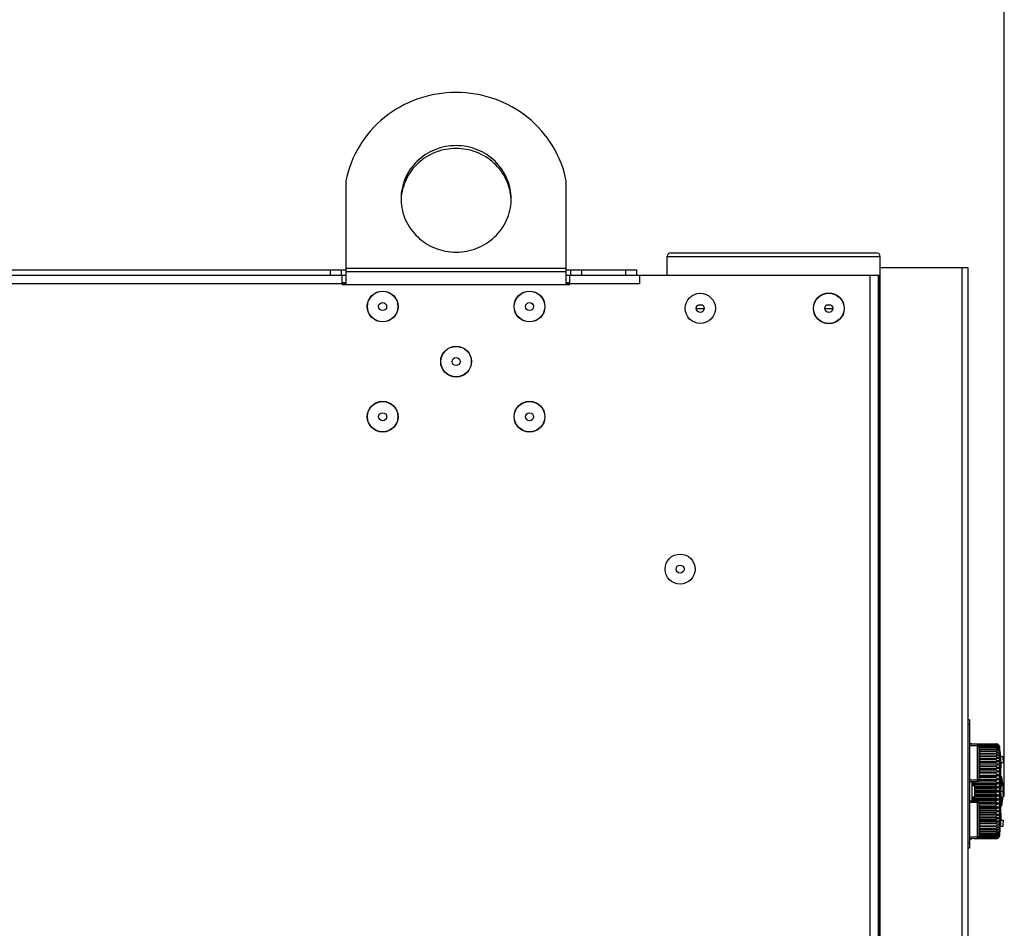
# Model space of a CAD drawing. Header units: millimetres. Extents: x 1117 to 38156, y -1945 to 7303.
# Tile 373 of 656: x 17255 to 17523, y 1396 to 1643. Entities that reach past the tile are written whole.
import ezdxf

# ---------------------------------------------------------------- set-up
doc = ezdxf.new("R2010")
doc.units = ezdxf.units.MM
doc.styles.get("Standard").update_dxf_attribs({"font": 'arial.ttf'})
doc.dimstyles.new('DIMSTYLE_1', dxfattribs={"dimtxt": 4.2, "dimasz": 3.6, "dimexe": 2.5, "dimexo": 0, "dimgap": 1.05, "dimtad": 1, "dimdsep": 46, "dimtxsty": 'Standard', "dimblk": '_FILLED', "dimblk1": '_FILLED', "dimblk2": '_FILLED', "dimcen": 0.09, "dimazin": 2, "dimtp": 0.01, "dimtm": 0.01, "dimtfac": 1, "dimtofl": 0, "dimtmove": 0, "dimatfit": 3, "dimldrblk": '_FILLED', "dimfxl": 0, "dimtolj": 1, "dimarcsym": 0})

# ---------------------------------------------------------------- blocks, each defined once
blk = doc.blocks.new('_FILLED')
at = {"color": 0, "linetype": 'ByBlock'}
blk.add_solid([(0, 0), (-1, 0.167), (-1, -0.167)], dxfattribs=at)
blk = doc.blocks.new('*D94')
at = {"color": 0, "linetype": 'Continuous', "lineweight": -2}
for p, q in [((16986.88, 1623.41), (16986.88, 1707.72)), ((17523.18, 1432.91), (17523.18, 1707.72)), ((17519.58, 1705.22), (16990.48, 1705.22))]:
    blk.add_line(p, q, dxfattribs=at)
at = {"layer": 'Defpoints', "color": 0, "linetype": 'Continuous'}
for p in [(16986.88, 1705.22), (16986.88, 1623.41), (17523.18, 1432.91)]:
    blk.add_point(p, dxfattribs=at)
at = {"color": 0, "linetype": 'Continuous', "lineweight": -2, "xscale": 3.6, "yscale": 3.6, "zscale": 3.6, "rotation": 180}
blk.add_blockref('_FILLED', (16986.88, 1705.22), dxfattribs=at)
at = {"color": 0, "linetype": 'Continuous', "lineweight": -2, "xscale": 3.6, "yscale": 3.6, "zscale": 3.6}
blk.add_blockref('_FILLED', (17523.18, 1705.22), dxfattribs=at)
at = {"color": 0, "linetype": 'Continuous', "insert": (17255.03, 1716.49), "char_height": 20, "attachment_point": 5}
blk.add_mtext('\\A1;536.3', dxfattribs=at)

msp = doc.modelspace()

# ---------------------------------------------------------------- linework, layer by layer
at = {"color": 7, "linetype": 'Continuous'}
for p, q in [((17343.877, 1599.061), (17343.877, 1570.913)), ((17403.877, 1570.913), (17403.877, 1599.061)), ((17432.377, 1579.513), (17488.377, 1579.513)), ((17431.377, 1573.413), (17431.377, 1578.513)), ((17431.377, 1578.513), (17489.377, 1578.513)), ((17489.377, 1575.413), (17489.377, 1578.513)), ((17093.877, 1574.913), (17343.877, 1574.913)), ((17339.627, 1573.413), (17339.627, 1574.913)), ((17342.627, 1573.413), (17342.627, 1574.913)), ((17343.877, 1575.32), (17403.877, 1575.32)), ((17343.877, 1574.492), (17403.877, 1574.492)), ((17403.877, 1574.913), (17423.127, 1574.913)), ((17405.127, 1573.413), (17405.127, 1574.913)), ((17408.127, 1573.413), (17408.127, 1574.913)), ((17420.127, 1573.413), (17420.127, 1574.913)), ((17423.127, 1573.413), (17423.127, 1574.913)), ((17489.377, 728.413), (17489.377, 1575.413)), ((17513.377, 1575.413), (17489.377, 1575.413)), ((17511.677, 713.413), (17511.677, 1575.413)), ((17513.377, 713.413), (17513.377, 1575.413)), ((17093.877, 1573.413), (17343.877, 1573.413)), ((17342.877, 1570.913), (17342.877, 1573.413)), ((17342.877, 1571.413), (17343.877, 1571.413)), ((17403.877, 1573.413), (17488.875, 1573.413)), ((17403.877, 1571.413), (17404.877, 1571.413)), ((17404.877, 1570.913), (17404.877, 1573.413)), ((17423.877, 1571.213), (17423.877, 1573.413)), ((17486.677, 713.413), (17486.677, 1573.413)), ((17488.877, 713.413), (17488.877, 1573.413)), ((17488.877, 1573.413), (17489.377, 1573.413)), ((17489.095, 713.413), (17489.095, 1573.413)), ((17093.877, 1571.213), (17343.877, 1571.213)), ((17342.877, 1570.913), (17404.877, 1570.913)), ((17403.877, 1571.213), (17423.877, 1571.213)), ((17441.457, 1564.313), (17439.296, 1564.313)), ((17440.99, 1565.313), (17439.763, 1565.313)), ((17476.457, 1564.313), (17474.296, 1564.313)), ((17475.99, 1565.313), (17474.763, 1565.313)), ((17513.677, 1452.413), (17513.377, 1452.413)), ((17513.677, 1451.113), (17513.377, 1451.113)), ((17513.677, 1452.413), (17513.677, 1417.413)), ((17513.677, 1445.908), (17514.377, 1445.896)), ((17515.785, 1445.708), (17513.677, 1445.745)), ((17514.377, 1445.896), (17514.377, 1445.733)), ((17515.177, 1445.719), (17515.177, 1445.91)), ((17515.177, 1445.91), (17520.996, 1445.808)), ((17520.996, 1445.785), (17515.177, 1445.886)), ((17515.177, 1445.834), (17520.996, 1445.733)), ((17520.996, 1445.664), (17515.177, 1445.764)), ((17515.785, 1445.708), (17515.785, 1435.518)), ((17516.015, 1445.646), (17520.996, 1445.56)), ((17520.996, 1445.446), (17516.155, 1445.527)), ((17516.247, 1445.371), (17520.996, 1445.291)), ((17520.996, 1445.785), (17520.996, 1445.808)), ((17520.996, 1445.664), (17520.996, 1445.733)), ((17520.996, 1445.446), (17520.996, 1445.56)), ((17515.785, 1445.313), (17513.677, 1445.313)), ((17520.996, 1445.132), (17516.277, 1445.21)), ((17516.277, 1445.208), (17516.277, 1436.018)), ((17516.277, 1445.006), (17520.996, 1444.928)), ((17520.996, 1444.726), (17516.277, 1444.801)), ((17516.277, 1444.548), (17520.996, 1444.474)), ((17516.277, 1444.313), (17516.377, 1444.313)), ((17516.277, 1443.122), (17516.377, 1443.122)), ((17520.996, 1444.229), (17516.376, 1444.299)), ((17516.377, 1444.313), (17516.377, 1437.713)), ((17516.377, 1444.001), (17520.996, 1443.931)), ((17520.996, 1443.647), (17516.377, 1443.713)), ((17516.377, 1443.371), (17520.996, 1443.305)), ((17520.996, 1442.983), (17516.377, 1443.045)), ((17516.377, 1442.661), (17520.996, 1442.599)), ((17520.996, 1445.132), (17520.996, 1445.291)), ((17520.996, 1444.726), (17520.996, 1444.928)), ((17520.996, 1444.229), (17520.996, 1444.474)), ((17520.996, 1443.647), (17520.996, 1443.931)), ((17520.996, 1442.983), (17520.996, 1443.305)), ((17521.842, 1420.655), (17521.842, 1445.171)), ((17521.842, 1445.171), (17521.851, 1445.113)), ((17521.851, 1445.113), (17521.851, 1420.713)), ((17521.851, 1443.189), (17521.872, 1443.202)), ((17521.93, 1443.946), (17521.93, 1443.231)), ((17521.93, 1443.946), (17522.131, 1442.413)), ((17516.277, 1440.763), (17516.377, 1440.763)), ((17520.996, 1441.43), (17516.376, 1441.482)), ((17516.376, 1440.184), (17521.663, 1440.131)), ((17520.996, 1442.242), (17516.377, 1442.299)), ((17516.377, 1441.877), (17520.996, 1441.82)), ((17516.377, 1441.062), (17521.663, 1441.003)), ((17516.377, 1441.025), (17520.996, 1440.973)), ((17520.996, 1440.554), (17516.377, 1440.6)), ((17516.377, 1440.111), (17520.996, 1440.065)), ((17520.996, 1442.242), (17520.996, 1442.599)), ((17520.996, 1441.43), (17520.996, 1441.82)), ((17521.663, 1441.812), (17520.996, 1441.82)), ((17520.996, 1440.554), (17520.996, 1440.973)), ((17520.996, 1439.619), (17520.996, 1440.065)), ((17522.131, 1442.413), (17522.834, 1442.413)), ((17522.224, 1440.747), (17522.924, 1440.747)), ((17522.231, 1440.316), (17522.231, 1439.211)), ((17516.277, 1438.404), (17516.377, 1438.404)), ((17516.277, 1437.713), (17516.377, 1437.713)), ((17520.996, 1437.604), (17516.277, 1437.632)), ((17520.996, 1439.619), (17516.377, 1439.659)), ((17516.377, 1439.252), (17521.663, 1439.206)), ((17516.377, 1439.143), (17520.996, 1439.102)), ((17520.996, 1438.633), (17516.377, 1438.667)), ((17516.377, 1438.271), (17521.663, 1438.232)), ((17516.377, 1438.126), (17520.996, 1438.092)), ((17520.996, 1438.633), (17520.996, 1439.102)), ((17520.996, 1437.604), (17520.996, 1438.092)), ((17522.157, 1438.91), (17521.94, 1438.902)), ((17522.208, 1437.524), (17522.209, 1437.657)), ((17522.209, 1437.246), (17522.208, 1437.348)), ((17522.209, 1437.657), (17522.212, 1437.878)), ((17522.227, 1438.677), (17522.23, 1438.908)), ((17515.785, 1435.913), (17513.677, 1435.913)), ((17515.785, 1435.518), (17513.677, 1435.481)), ((17514.377, 1435.493), (17514.377, 1430.333)), ((17515.177, 1435.413), (17514.377, 1435.441)), ((17514.577, 1435.434), (17514.577, 1434.392)), ((17514.777, 1435.427), (17514.777, 1434.399)), ((17515.177, 1430.319), (17515.177, 1435.507)), ((17520.996, 1435.446), (17515.177, 1435.464)), ((17515.177, 1435.118), (17521.663, 1435.098)), ((17515.177, 1434.876), (17520.996, 1434.858)), ((17516.276, 1435.984), (17520.996, 1435.962)), ((17516.277, 1437.249), (17521.663, 1437.217)), ((17516.277, 1437.071), (17520.996, 1437.043)), ((17520.996, 1436.539), (17516.277, 1436.56)), ((17516.277, 1436.195), (17521.663, 1436.17)), ((17520.996, 1436.539), (17520.996, 1437.043)), ((17520.996, 1435.446), (17520.996, 1435.962)), ((17520.996, 1434.334), (17520.996, 1434.858)), ((17521.872, 1436.986), (17521.851, 1437.015)), ((17521.93, 1436.821), (17521.93, 1429.005)), ((17522.157, 1436.998), (17521.94, 1437.25)), ((17522.155, 1437.022), (17522.157, 1437.003)), ((17522.182, 1436.965), (17522.157, 1436.998)), ((17522.21, 1437.157), (17522.209, 1437.246)), ((17522.216, 1436.985), (17522.215, 1437.013)), ((17522.22, 1436.915), (17522.215, 1437.012)), ((17522.22, 1436.913), (17522.312, 1436.913)), ((17522.231, 1436.798), (17522.231, 1434.413)), ((17522.312, 1434.413), (17522.312, 1436.913)), ((17522.509, 1434.413), (17522.509, 1436.751)), ((17515.177, 1434.413), (17514.377, 1434.385)), ((17520.996, 1434.334), (17515.177, 1434.343)), ((17515.177, 1434.02), (17521.663, 1434.01)), ((17515.177, 1433.749), (17520.996, 1433.74)), ((17520.996, 1433.211), (17515.177, 1433.211)), ((17515.177, 1432.913), (17521.663, 1432.913)), ((17515.177, 1432.615), (17520.996, 1432.615)), ((17520.996, 1432.086), (17515.177, 1432.077)), ((17520.996, 1433.211), (17520.996, 1433.74)), ((17520.996, 1432.086), (17520.996, 1432.615)), ((17522.131, 1432.913), (17522.834, 1432.913)), ((17522.224, 1434.413), (17522.924, 1434.413)), ((17522.92, 1434.113), (17523.134, 1434.113)), ((17522.934, 1431.932), (17523.103, 1431.932)), ((17523.108, 1433.794), (17522.939, 1433.794)), ((17522.957, 1433.102), (17523.111, 1433.102)), ((17523.111, 1432.783), (17522.957, 1432.783)), ((17513.677, 1430.345), (17515.785, 1430.308)), ((17513.677, 1429.913), (17515.785, 1429.913)), ((17514.377, 1431.441), (17515.177, 1431.413)), ((17515.177, 1430.413), (17514.377, 1430.385)), ((17514.577, 1431.434), (17514.577, 1430.392)), ((17514.777, 1431.427), (17514.777, 1430.399)), ((17515.177, 1431.806), (17521.663, 1431.816)), ((17515.177, 1431.483), (17520.996, 1431.492)), ((17520.996, 1430.968), (17515.177, 1430.95)), ((17515.177, 1430.708), (17521.663, 1430.728)), ((17515.177, 1430.362), (17520.996, 1430.38)), ((17515.785, 1430.308), (17515.785, 1420.118)), ((17520.996, 1429.864), (17516.276, 1429.842)), ((17516.277, 1429.808), (17516.277, 1420.618)), ((17516.277, 1429.631), (17521.663, 1429.656)), ((17516.277, 1429.263), (17516.377, 1429.263)), ((17516.377, 1429.267), (17520.996, 1429.287)), ((17516.377, 1429.263), (17516.377, 1421.513)), ((17520.996, 1430.968), (17520.996, 1431.492)), ((17520.996, 1429.864), (17520.996, 1430.38)), ((17520.996, 1428.783), (17520.996, 1429.287)), ((17522.224, 1431.413), (17522.924, 1431.413)), ((17522.231, 1431.413), (17522.231, 1429.027)), ((17522.312, 1428.913), (17522.312, 1431.413)), ((17522.509, 1429.075), (17522.509, 1431.413)), ((17522.921, 1431.613), (17523.124, 1431.613)), ((17516.277, 1427.013), (17516.377, 1427.013)), ((17520.996, 1428.783), (17516.377, 1428.755)), ((17516.377, 1428.577), (17521.663, 1428.609)), ((17516.377, 1428.195), (17520.996, 1428.222)), ((17520.996, 1427.734), (17516.377, 1427.7)), ((17516.377, 1427.555), (17521.663, 1427.594)), ((17516.377, 1427.159), (17520.996, 1427.193)), ((17520.996, 1426.724), (17516.377, 1426.683)), ((17516.377, 1426.574), (17521.663, 1426.62)), ((17520.996, 1427.734), (17520.996, 1428.222)), ((17520.996, 1426.724), (17520.996, 1427.193)), ((17521.851, 1428.81), (17521.872, 1428.84)), ((17522.157, 1428.828), (17521.94, 1428.576)), ((17522.157, 1426.916), (17521.94, 1426.924)), ((17522.207, 1428.385), (17522.208, 1428.499)), ((17522.208, 1428.258), (17522.207, 1428.385)), ((17522.209, 1428.12), (17522.208, 1428.258)), ((17522.213, 1427.889), (17522.209, 1428.12)), ((17522.227, 1427.16), (17522.213, 1427.889)), ((17522.22, 1428.913), (17522.312, 1428.913)), ((17522.23, 1426.919), (17522.227, 1427.16)), ((17522.23, 1426.919), (17522.231, 1426.642)), ((17522.231, 1426.642), (17522.231, 1425.51)), ((17516.277, 1424.213), (17516.377, 1424.213)), ((17516.277, 1424.16), (17516.377, 1424.16)), ((17516.277, 1424.053), (17516.377, 1424.053)), ((17516.376, 1424.344), (17520.996, 1424.396)), ((17516.377, 1426.167), (17520.996, 1426.207)), ((17520.996, 1425.761), (17516.377, 1425.715)), ((17516.377, 1425.642), (17521.663, 1425.695)), ((17516.377, 1425.226), (17520.996, 1425.272)), ((17520.996, 1424.853), (17516.377, 1424.801)), ((17516.377, 1424.764), (17521.663, 1424.823)), ((17521.663, 1424.014), (17516.377, 1423.949)), ((17520.996, 1425.761), (17520.996, 1426.207)), ((17520.996, 1424.853), (17520.996, 1425.272)), ((17520.996, 1424.006), (17520.996, 1424.396)), ((17522.224, 1425.079), (17522.924, 1425.079)), ((17516.277, 1423.841), (17516.377, 1423.841)), ((17516.277, 1423.628), (17516.377, 1423.628)), ((17516.277, 1423.415), (17516.377, 1423.415)), ((17516.277, 1423.202), (17516.377, 1423.202)), ((17516.277, 1422.99), (17516.377, 1422.99)), ((17516.277, 1422.883), (17516.377, 1422.883)), ((17516.277, 1422.83), (17516.377, 1422.83)), ((17516.277, 1422.777), (17516.377, 1422.777)), ((17516.277, 1422.67), (17516.377, 1422.67)), ((17516.277, 1422.511), (17516.377, 1422.511)), ((17516.277, 1422.404), (17516.377, 1422.404)), ((17516.277, 1422.192), (17516.377, 1422.192)), ((17516.277, 1421.926), (17516.377, 1421.926)), ((17516.277, 1421.766), (17516.377, 1421.766)), ((17516.277, 1421.713), (17516.377, 1421.713)), ((17516.277, 1421.513), (17516.377, 1421.513)), ((17520.996, 1421.352), (17516.277, 1421.278)), ((17516.376, 1421.527), (17520.996, 1421.597)), ((17516.377, 1423.527), (17520.996, 1423.584)), ((17520.996, 1423.227), (17516.377, 1423.165)), ((17520.996, 1422.521), (17516.377, 1422.455)), ((17520.996, 1421.895), (17516.377, 1421.825)), ((17516.378, 1422.781), (17520.996, 1422.843)), ((17516.378, 1422.113), (17520.996, 1422.179)), ((17520.996, 1423.227), (17520.996, 1423.584)), ((17520.996, 1422.521), (17520.996, 1422.843)), ((17520.996, 1421.895), (17520.996, 1422.179)), ((17520.996, 1421.352), (17520.996, 1421.597)), ((17521.872, 1422.624), (17521.851, 1422.636)), ((17521.93, 1422.595), (17521.93, 1421.88)), ((17522.131, 1423.413), (17522.834, 1423.413)), ((17513.677, 1418.713), (17513.377, 1418.713)), ((17513.677, 1420.513), (17515.785, 1420.513)), ((17513.677, 1420.081), (17515.785, 1420.118)), ((17513.677, 1419.918), (17514.377, 1419.93)), ((17514.377, 1420.093), (17514.377, 1419.93)), ((17515.177, 1420.062), (17520.996, 1420.162)), ((17515.177, 1419.916), (17515.177, 1420.107)), ((17520.996, 1420.093), (17515.177, 1419.992)), ((17515.177, 1419.94), (17520.996, 1420.041)), ((17520.996, 1420.018), (17515.177, 1419.916)), ((17520.996, 1420.266), (17516.015, 1420.18)), ((17516.155, 1420.299), (17520.996, 1420.38)), ((17520.996, 1420.535), (17516.247, 1420.455)), ((17516.277, 1421.025), (17520.996, 1421.1)), ((17520.996, 1420.898), (17516.277, 1420.82)), ((17516.277, 1420.616), (17520.996, 1420.694)), ((17520.996, 1420.898), (17520.996, 1421.1)), ((17520.996, 1420.535), (17520.996, 1420.694)), ((17520.996, 1420.266), (17520.996, 1420.38)), ((17520.996, 1420.093), (17520.996, 1420.162)), ((17520.996, 1420.018), (17520.996, 1420.041)), ((17521.842, 1420.655), (17521.851, 1420.713)), ((17513.677, 1417.413), (17513.377, 1417.413))]:
    msp.add_line(p, q, dxfattribs=at)
for points in [[(17522.208, 1437.348), (17522.207, 1437.463), (17522.208, 1437.524)], [(17522.212, 1437.878), (17522.218, 1438.21), (17522.227, 1438.677)], [(17522.231, 1436.798), (17522.229, 1436.836), (17522.203, 1436.926), (17522.182, 1436.965)], [(17522.215, 1437.013), (17522.213, 1437.045), (17522.212, 1437.079), (17522.211, 1437.116), (17522.21, 1437.157)], [(17522.223, 1436.871), (17522.222, 1436.883), (17522.221, 1436.898), (17522.22, 1436.915), (17522.218, 1436.936)], [(17522.157, 1428.828), (17522.19, 1428.874), (17522.228, 1428.983), (17522.231, 1429.027)], [(17522.208, 1428.499), (17522.209, 1428.6), (17522.21, 1428.646), (17522.211, 1428.689), (17522.212, 1428.728), (17522.213, 1428.765), (17522.214, 1428.799), (17522.215, 1428.829), (17522.217, 1428.857), (17522.218, 1428.881), (17522.219, 1428.903), (17522.22, 1428.922), (17522.221, 1428.937), (17522.222, 1428.95), (17522.223, 1428.96), (17522.224, 1428.967), (17522.224, 1428.968)]]:
    msp.add_lwpolyline(points, dxfattribs=at)
for centre, radius in [((17353.877, 1564.913), 4.2), ((17353.877, 1564.913), 4.145), ((17393.877, 1564.913), 4.2), ((17393.877, 1564.913), 4.145), ((17353.877, 1564.913), 1.09), ((17393.877, 1564.913), 1.09), ((17440.377, 1564.413), 4.1), ((17475.377, 1564.413), 4.2), ((17475.377, 1564.413), 4.145), ((17440.377, 1564.413), 1.09), ((17475.377, 1564.413), 1.09), ((17373.877, 1549.913), 4.2), ((17373.877, 1549.913), 4.145), ((17373.877, 1549.913), 1.09), ((17353.877, 1534.913), 4.2), ((17353.877, 1534.913), 4.145), ((17393.877, 1534.913), 4.2), ((17393.877, 1534.913), 4.145), ((17353.877, 1534.913), 1.09), ((17393.877, 1534.913), 1.09), ((17434.877, 1493.413), 4.1), ((17434.877, 1493.413), 1.09)]:
    msp.add_circle(centre, radius, dxfattribs=at)
for centre, radius, start, end in [((17372.83, 1594.232), 13.953, 180.00055, 181.59814), ((17372.875, 1593.454), 13.999, 176.83032, 178.40194), ((17374.878, 1593.454), 13.999, 1.59806, 3.16968), ((17374.924, 1594.232), 13.953, 358.40186, 359.99945), ((17432.377, 1578.513), 1, 90, 180), ((17488.377, 1578.513), 1, 0, 90), ((17515.777, 1445.208), 0.5, 0.0142, 89), ((17520.98, 1444.898), 0.91, 88.55489, 88.99961), ((17520.982, 1444.945), 0.84, 88.65528, 89.00345), ((17520.979, 1444.722), 1.011, 81.46307, 89.00424), ((17520.983, 1444.877), 0.787, 88.23316, 89.01454), ((17520.98, 1444.887), 0.921, 78.90978, 88.55492), ((17520.98, 1444.885), 0.923, 78.92259, 88.44704), ((17520.98, 1444.735), 0.998, 79.88594, 81.45412), ((17520.982, 1444.743), 0.99, 74.11153, 79.89512), ((17520.981, 1444.894), 0.915, 75.55466, 78.89137), ((17520.983, 1444.9), 0.908, 67.78564, 75.56267), ((17520.986, 1444.757), 0.975, 72.19477, 74.09983), ((17520.992, 1444.776), 0.956, 66.13314, 72.20734), ((17520.985, 1444.906), 0.902, 63.78633, 67.77005), ((17520.999, 1444.792), 0.938, 65.37005, 66.11533), ((17520.989, 1444.915), 0.891, 55.80427, 63.79001), ((17521.007, 1444.81), 0.918, 58.60887, 65.38935), ((17521.019, 1444.829), 0.896, 57.35423, 58.58407), ((17520.993, 1444.921), 0.884, 52.2943, 55.78942), ((17521.029, 1444.845), 0.876, 50.96382, 57.37108), ((17520.995, 1444.924), 0.88, 40.68398, 52.28623), ((17521.042, 1444.861), 0.856, 49.80245, 50.94183), ((17521.052, 1444.873), 0.84, 43.36063, 49.81721), ((17520.98, 1444.912), 0.9, 16.72489, 40.66532), ((17521.732, 1443.913), 0.2, 9.49673, 53.33926), ((17450.142, 1436.773), 71.83, 1.69861, 3.30535), ((17502.061, 1440.503), 20.161, 3.15714, 5.43763), ((17499.704, 1440.361), 22.522, 2.81657, 3.18721), ((17496.484, 1440.217), 25.745, 1.18003, 2.78408), ((17500.231, 1440.316), 22, 0, 1.12245), ((17502.427, 1440.527), 20.494, 3.42993, 5.27982), ((17500.547, 1440.407), 22.378, 3.08889, 3.4489), ((17496.988, 1440.235), 25.941, 1.13025, 3.04388), ((17491.043, 1439.215), 31.188, 359.43459, 359.9923), ((17515.777, 1436.018), 0.5, 271, 359.9858), ((17522.312, 1436.713), 0.2, 10.95278, 90), ((17502.677, 1432.913), 20.2, 4.26125, 10.95278), ((17502.677, 1432.913), 20.233, 359.01333, 0.9982), ((17502.677, 1432.913), 20.281, 357.22794, 359.63334), ((17502.677, 1432.913), 20.281, 0.53497, 2.48925), ((17502.677, 1432.913), 20.45, 356.35534, 357.2509), ((17502.677, 1432.913), 20.45, 2.46864, 3.36396), ((17502.677, 1432.913), 20.475, 356.35976, 3.35989), ((17502.677, 1432.913), 20.435, 359.6361, 0.53095), ((17502.677, 1432.913), 20.488, 356.36207, 2.46408), ((17508.235, 1432.998), 14.941, 3.38395, 4.27775), ((17508.049, 1432.838), 15.127, 1.84612, 3.62378), ((17508.052, 1432.839), 15.124, 356.43729, 359.20402), ((17508.243, 1432.999), 14.933, 2.94758, 3.38389), ((17508.253, 1433), 14.923, 0.8899, 2.94765), ((17508.061, 1432.838), 15.115, 0.28364, 1.84591), ((17508.063, 1432.838), 15.113, 359.20456, 0.28354), ((17515.777, 1429.808), 0.5, 0.0142, 89), ((17502.677, 1432.913), 20.2, 349.04722, 355.73876), ((17508.033, 1432.84), 15.143, 355.35367, 356.43731), ((17522.312, 1429.113), 0.2, 270, 349.04722), ((17502.061, 1425.323), 20.161, 354.56237, 356.84286), ((17499.704, 1425.465), 22.522, 356.81278, 357.18331), ((17496.485, 1425.609), 25.745, 357.21581, 358.81998), ((17500.231, 1425.51), 22, 358.87755, 0), ((17502.12, 1425.323), 20.802, 354.73055, 356.94036), ((17496.988, 1425.591), 25.941, 356.95612, 358.86975), ((17521.732, 1421.913), 0.2, 306.66074, 350.50327), ((17500.231, 1425.51), 22, 350.50327, 354.53086), ((17515.777, 1420.618), 0.5, 271, 359.9858), ((17520.983, 1420.95), 0.788, 270.98541, 271.71325), ((17520.979, 1421.104), 1.011, 270.99843, 278.53514), ((17520.98, 1420.922), 0.904, 271.0005, 271.54128), ((17520.98, 1420.941), 0.923, 271.55296, 281.07739), ((17520.981, 1421.088), 0.995, 278.54146, 280.11463), ((17520.982, 1421.084), 0.99, 280.10733, 285.88573), ((17520.983, 1420.924), 0.906, 281.0827, 284.45204), ((17520.982, 1420.929), 0.911, 284.4536, 292.2046), ((17520.987, 1421.065), 0.971, 285.89537, 287.80848), ((17520.992, 1421.051), 0.957, 287.7965, 293.86413), ((17520.987, 1420.916), 0.897, 292.20855, 296.21424), ((17521, 1421.032), 0.936, 293.88138, 294.62817), ((17520.989, 1420.912), 0.892, 296.21917, 304.1981), ((17521.007, 1421.016), 0.918, 294.6106, 301.39156), ((17521.019, 1420.997), 0.896, 301.41458, 302.64448), ((17520.993, 1420.905), 0.884, 304.21061, 307.70573), ((17521.029, 1420.98), 0.876, 302.62806, 309.03728), ((17520.995, 1420.902), 0.88, 307.7138, 319.31602), ((17521.041, 1420.965), 0.857, 309.05893, 310.19762), ((17521.052, 1420.953), 0.84, 310.18275, 316.63925), ((17520.98, 1420.914), 0.9, 319.33468, 343.27511)]:
    msp.add_arc(centre, radius, start, end, dxfattribs=at)
for points, knots in [([(17373.877, 1623.209), (17370.366, 1623.209), (17363.315, 1622.024), (17354.006, 1616.877), (17347.035, 1608.968), (17344.512, 1602.41), (17343.877, 1599.061)], [0, 0, 0, 0, 0.2534839, 0.5051087, 0.7538472, 1, 1, 1, 1]), ([(17403.877, 1599.061), (17403.241, 1602.41), (17400.718, 1608.968), (17393.748, 1616.877), (17384.439, 1622.024), (17377.387, 1623.209), (17373.877, 1623.209)], [0, 0, 0, 0, 0.2461528, 0.4948913, 0.7465161, 1, 1, 1, 1]), ([(17388.877, 1594.232), (17388.877, 1596.119), (17388.086, 1599.954), (17384.73, 1604.77), (17379.739, 1607.975), (17373.877, 1609.095), (17368.014, 1607.975), (17363.023, 1604.77), (17359.667, 1599.954), (17358.877, 1596.119), (17358.877, 1594.232)], [0, 0, 0, 0, 0.1229913, 0.2471695, 0.3730051, 0.5, 0.6269949, 0.7528305, 0.8770087, 1, 1, 1, 1]), ([(17388.855, 1594.228), (17388.754, 1596.05), (17387.813, 1599.711), (17384.419, 1604.249), (17379.542, 1607.249), (17373.877, 1608.293), (17368.212, 1607.249), (17363.335, 1604.249), (17359.94, 1599.711), (17358.999, 1596.05), (17358.898, 1594.228)], [0, 0, 0, 0, 0.1230102, 0.2472439, 0.3730768, 0.5, 0.6269232, 0.7527561, 0.8769898, 1, 1, 1, 1]), ([(17358.882, 1593.843), (17358.934, 1591.987), (17359.802, 1588.239), (17363.179, 1583.563), (17368.114, 1580.463), (17373.877, 1579.381), (17379.64, 1580.463), (17384.574, 1583.563), (17387.951, 1588.239), (17388.819, 1591.987), (17388.871, 1593.843)], [0, 0, 0, 0, 0.1230008, 0.2472067, 0.3730411, 0.5, 0.6269589, 0.7527933, 0.8769992, 1, 1, 1, 1]), ([(17521.663, 1445.307), (17521.625, 1445.343), (17521.434, 1445.491), (17521.185, 1445.557), (17520.996, 1445.56)], [0, 0, 0, 0, 0.217017, 1, 1, 1, 1]), ([(17520.996, 1445.446), (17521.131, 1445.444), (17521.396, 1445.364), (17521.59, 1445.174), (17521.663, 1445.069)], [0, 0, 0, 0, 0.5130228, 1, 1, 1, 1]), ([(17521.001, 1445.785), (17521.134, 1445.782), (17521.39, 1445.714), (17521.588, 1445.545), (17521.663, 1445.45)], [0, 0, 0, 0, 0.524189, 1, 1, 1, 1]), ([(17521.007, 1445.664), (17521.139, 1445.66), (17521.396, 1445.584), (17521.59, 1445.406), (17521.663, 1445.307)], [0, 0, 0, 0, 0.5182122, 1, 1, 1, 1]), ([(17515.785, 1445.313), (17515.902, 1445.313), (17516.037, 1445.312), (17516.277, 1445.262), (17516.277, 1445.208)], [0, 0, 0, 0, 0.6843084, 1, 1, 1, 1]), ([(17521.663, 1445.069), (17521.625, 1445.101), (17521.427, 1445.234), (17521.183, 1445.288), (17520.996, 1445.291)], [0, 0, 0, 0, 0.2106679, 1, 1, 1, 1]), ([(17520.996, 1445.132), (17521.131, 1445.13), (17521.4, 1445.045), (17521.59, 1444.847), (17521.663, 1444.739)], [0, 0, 0, 0, 0.5085353, 1, 1, 1, 1]), ([(17521.663, 1444.739), (17521.624, 1444.766), (17521.421, 1444.882), (17521.181, 1444.925), (17520.996, 1444.928)], [0, 0, 0, 0, 0.2043826, 1, 1, 1, 1]), ([(17520.996, 1444.726), (17521.132, 1444.724), (17521.403, 1444.634), (17521.591, 1444.43), (17521.663, 1444.319)], [0, 0, 0, 0, 0.5048453, 1, 1, 1, 1]), ([(17521.663, 1444.319), (17521.624, 1444.341), (17521.414, 1444.437), (17521.18, 1444.471), (17520.996, 1444.474)], [0, 0, 0, 0, 0.1984594, 1, 1, 1, 1]), ([(17520.996, 1444.229), (17521.132, 1444.227), (17521.405, 1444.134), (17521.591, 1443.926), (17521.663, 1443.812)], [0, 0, 0, 0, 0.501968, 1, 1, 1, 1]), ([(17521.663, 1443.812), (17521.623, 1443.829), (17521.408, 1443.904), (17521.179, 1443.928), (17520.996, 1443.931)], [0, 0, 0, 0, 0.1932536, 1, 1, 1, 1]), ([(17520.996, 1443.647), (17521.132, 1443.645), (17521.407, 1443.549), (17521.591, 1443.338), (17521.663, 1443.222)], [0, 0, 0, 0, 0.4999315, 1, 1, 1, 1]), ([(17521.46, 1443.267), (17521.426, 1443.272), (17521.272, 1443.294), (17521.117, 1443.303), (17520.996, 1443.305)], [0, 0, 0, 0, 0.2218359, 1, 1, 1, 1]), ([(17520.996, 1442.983), (17521.132, 1442.981), (17521.408, 1442.884), (17521.592, 1442.67), (17521.663, 1442.554)], [0, 0, 0, 0, 0.498726, 1, 1, 1, 1]), ([(17521.663, 1443.222), (17521.649, 1443.226), (17521.582, 1443.245), (17521.513, 1443.258), (17521.46, 1443.267)], [0, 0, 0, 0, 0.2183411, 1, 1, 1, 1]), ([(17521.93, 1443.231), (17521.928, 1443.224), (17521.905, 1443.212), (17521.886, 1443.206), (17521.872, 1443.202)], [0, 0, 0, 0, 0.3272066, 1, 1, 1, 1]), ([(17521.663, 1442.554), (17521.622, 1442.56), (17521.401, 1442.588), (17521.178, 1442.597), (17520.996, 1442.599)], [0, 0, 0, 0, 0.1864152, 1, 1, 1, 1]), ([(17520.996, 1442.242), (17521.132, 1442.24), (17521.408, 1442.143), (17521.592, 1441.929), (17521.663, 1441.812)], [0, 0, 0, 0, 0.4983602, 1, 1, 1, 1]), ([(17520.996, 1441.43), (17521.132, 1441.429), (17521.408, 1441.332), (17521.592, 1441.119), (17521.663, 1441.003)], [0, 0, 0, 0, 0.4988362, 1, 1, 1, 1]), ([(17521.663, 1441.003), (17521.622, 1440.997), (17521.4, 1440.975), (17521.177, 1440.971), (17520.996, 1440.973)], [0, 0, 0, 0, 0.1861402, 1, 1, 1, 1]), ([(17520.996, 1440.554), (17521.132, 1440.552), (17521.407, 1440.458), (17521.591, 1440.247), (17521.663, 1440.131)], [0, 0, 0, 0, 0.5001546, 1, 1, 1, 1]), ([(17521.663, 1440.131), (17521.622, 1440.12), (17521.403, 1440.074), (17521.178, 1440.063), (17520.996, 1440.065)], [0, 0, 0, 0, 0.188603, 1, 1, 1, 1]), ([(17520.996, 1439.619), (17521.132, 1439.618), (17521.405, 1439.526), (17521.591, 1439.319), (17521.663, 1439.206)], [0, 0, 0, 0, 0.5023101, 1, 1, 1, 1]), ([(17521.663, 1439.206), (17521.623, 1439.189), (17521.408, 1439.119), (17521.178, 1439.101), (17520.996, 1439.102)], [0, 0, 0, 0, 0.1925559, 1, 1, 1, 1]), ([(17520.996, 1438.633), (17521.131, 1438.632), (17521.402, 1438.545), (17521.591, 1438.343), (17521.663, 1438.232)], [0, 0, 0, 0, 0.5053099, 1, 1, 1, 1]), ([(17521.663, 1438.232), (17521.624, 1438.21), (17521.413, 1438.119), (17521.179, 1438.091), (17520.996, 1438.092)], [0, 0, 0, 0, 0.1976502, 1, 1, 1, 1]), ([(17520.996, 1437.604), (17521.131, 1437.603), (17521.399, 1437.521), (17521.59, 1437.325), (17521.663, 1437.217)], [0, 0, 0, 0, 0.5091311, 1, 1, 1, 1]), ([(17521.94, 1437.25), (17521.943, 1437.25), (17521.947, 1437.265), (17521.949, 1437.284), (17521.952, 1437.326), (17521.956, 1437.406), (17521.958, 1437.544), (17521.959, 1437.745), (17521.958, 1437.991), (17521.953, 1438.382), (17521.946, 1438.69), (17521.94, 1438.902)], [0, 0, 0, 0, 0.005251, 0.0196623, 0.0433471, 0.0760601, 0.1675589, 0.2911249, 0.4420811, 0.6144933, 1, 1, 1, 1]), ([(17522.157, 1438.91), (17522.156, 1438.497), (17522.144, 1437.868), (17522.143, 1437.238), (17522.155, 1437.022)], [0, 0, 0, 0, 0.6567335, 1, 1, 1, 1]), ([(17522.23, 1438.908), (17522.23, 1438.909), (17522.22, 1438.907), (17522.209, 1438.91), (17522.185, 1438.909), (17522.167, 1438.91), (17522.157, 1438.91)], [0, 0, 0, 0, 0.0654526, 0.2584288, 0.5734273, 1, 1, 1, 1]), ([(17516.277, 1436.018), (17516.277, 1435.964), (17516.037, 1435.914), (17515.902, 1435.913), (17515.785, 1435.913)], [0, 0, 0, 0, 0.3156969, 1, 1, 1, 1]), ([(17521.663, 1437.217), (17521.624, 1437.191), (17521.42, 1437.08), (17521.181, 1437.042), (17520.996, 1437.043)], [0, 0, 0, 0, 0.2035303, 1, 1, 1, 1]), ([(17520.996, 1436.539), (17521.13, 1436.538), (17521.396, 1436.462), (17521.59, 1436.274), (17521.663, 1436.17)], [0, 0, 0, 0, 0.5137564, 1, 1, 1, 1]), ([(17521.663, 1436.17), (17521.625, 1436.139), (17521.427, 1436.01), (17521.182, 1435.962), (17520.996, 1435.962)], [0, 0, 0, 0, 0.20983, 1, 1, 1, 1]), ([(17520.996, 1435.446), (17521.13, 1435.446), (17521.392, 1435.376), (17521.589, 1435.197), (17521.663, 1435.098)], [0, 0, 0, 0, 0.5191485, 1, 1, 1, 1]), ([(17521.663, 1435.098), (17521.625, 1435.063), (17521.433, 1434.918), (17521.184, 1434.858), (17520.996, 1434.858)], [0, 0, 0, 0, 0.2162359, 1, 1, 1, 1]), ([(17521.852, 1437.251), (17521.862, 1437.251), (17521.891, 1437.252), (17521.921, 1437.253), (17521.94, 1437.25)], [0, 0, 0, 0, 0.3375812, 1, 1, 1, 1]), ([(17521.93, 1436.821), (17521.927, 1436.826), (17521.907, 1436.85), (17521.876, 1436.86), (17521.852, 1436.866)], [0, 0, 0, 0, 0.1788345, 1, 1, 1, 1]), ([(17521.872, 1436.986), (17521.87, 1436.987), (17521.864, 1436.99), (17521.857, 1436.99), (17521.854, 1436.99)], [0, 0, 0, 0, 0.4524567, 1, 1, 1, 1]), ([(17522.148, 1436.998), (17522.138, 1436.998), (17522.046, 1436.993), (17521.954, 1436.991), (17521.872, 1436.986)], [0, 0, 0, 0, 0.1134461, 1, 1, 1, 1]), ([(17522.231, 1436.798), (17522.221, 1436.792), (17522.193, 1436.798), (17522.144, 1436.799), (17522.055, 1436.809), (17521.98, 1436.815), (17521.93, 1436.821)], [0, 0, 0, 0, 0.1241778, 0.2492847, 0.4995213, 1, 1, 1, 1]), ([(17522.157, 1436.998), (17522.157, 1436.997), (17522.153, 1436.998), (17522.15, 1436.998), (17522.148, 1436.998)], [0, 0, 0, 0, 0.2756351, 1, 1, 1, 1]), ([(17522.157, 1437.003), (17522.157, 1437.002), (17522.157, 1437), (17522.157, 1436.998), (17522.157, 1436.998)], [0, 0, 0, 0, 0.7306955, 1, 1, 1, 1]), ([(17520.996, 1434.334), (17521.129, 1434.334), (17521.387, 1434.271), (17521.588, 1434.104), (17521.663, 1434.01)], [0, 0, 0, 0, 0.5252474, 1, 1, 1, 1]), ([(17521.663, 1434.01), (17521.626, 1433.971), (17521.44, 1433.812), (17521.185, 1433.739), (17520.996, 1433.74)], [0, 0, 0, 0, 0.2224964, 1, 1, 1, 1]), ([(17520.996, 1433.211), (17521.129, 1433.211), (17521.382, 1433.156), (17521.586, 1433.001), (17521.663, 1432.913)], [0, 0, 0, 0, 0.5319616, 1, 1, 1, 1]), ([(17521.663, 1432.913), (17521.586, 1432.825), (17521.382, 1432.67), (17521.129, 1432.615), (17520.996, 1432.615)], [0, 0, 0, 0, 0.4680504, 1, 1, 1, 1]), ([(17520.996, 1432.086), (17521.064, 1432.086), (17521.307, 1432.063), (17521.542, 1431.943), (17521.663, 1431.816)], [0, 0, 0, 0, 0.2798607, 1, 1, 1, 1]), ([(17515.785, 1429.913), (17515.902, 1429.913), (17516.037, 1429.912), (17516.277, 1429.862), (17516.277, 1429.808)], [0, 0, 0, 0, 0.6843084, 1, 1, 1, 1]), ([(17521.663, 1431.816), (17521.588, 1431.722), (17521.387, 1431.555), (17521.129, 1431.492), (17520.996, 1431.492)], [0, 0, 0, 0, 0.4747646, 1, 1, 1, 1]), ([(17520.996, 1430.968), (17521.064, 1430.968), (17521.303, 1430.948), (17521.538, 1430.844), (17521.663, 1430.728)], [0, 0, 0, 0, 0.2845046, 1, 1, 1, 1]), ([(17521.663, 1430.728), (17521.589, 1430.629), (17521.392, 1430.45), (17521.13, 1430.38), (17520.996, 1430.38)], [0, 0, 0, 0, 0.4808635, 1, 1, 1, 1]), ([(17520.996, 1429.864), (17521.064, 1429.864), (17521.299, 1429.847), (17521.533, 1429.761), (17521.663, 1429.656)], [0, 0, 0, 0, 0.2891086, 1, 1, 1, 1]), ([(17521.663, 1429.656), (17521.59, 1429.552), (17521.396, 1429.364), (17521.13, 1429.288), (17520.996, 1429.287)], [0, 0, 0, 0, 0.4862556, 1, 1, 1, 1]), ([(17520.996, 1428.783), (17521.064, 1428.783), (17521.295, 1428.769), (17521.528, 1428.701), (17521.663, 1428.609)], [0, 0, 0, 0, 0.2934895, 1, 1, 1, 1]), ([(17521.663, 1428.609), (17521.59, 1428.501), (17521.399, 1428.305), (17521.131, 1428.223), (17520.996, 1428.222)], [0, 0, 0, 0, 0.4908808, 1, 1, 1, 1]), ([(17520.996, 1427.734), (17521.064, 1427.734), (17521.292, 1427.723), (17521.522, 1427.671), (17521.663, 1427.594)], [0, 0, 0, 0, 0.2974441, 1, 1, 1, 1]), ([(17521.663, 1427.594), (17521.591, 1427.483), (17521.402, 1427.281), (17521.131, 1427.194), (17520.996, 1427.193)], [0, 0, 0, 0, 0.4947021, 1, 1, 1, 1]), ([(17520.996, 1426.724), (17521.064, 1426.724), (17521.289, 1426.717), (17521.517, 1426.68), (17521.663, 1426.62)], [0, 0, 0, 0, 0.300722, 1, 1, 1, 1]), ([(17521.663, 1426.62), (17521.591, 1426.507), (17521.405, 1426.3), (17521.132, 1426.208), (17520.996, 1426.207)], [0, 0, 0, 0, 0.4977536, 1, 1, 1, 1]), ([(17521.93, 1429.005), (17521.927, 1429), (17521.907, 1428.976), (17521.876, 1428.966), (17521.852, 1428.96)], [0, 0, 0, 0, 0.1788407, 1, 1, 1, 1]), ([(17521.94, 1428.576), (17521.935, 1428.575), (17521.906, 1428.573), (17521.876, 1428.574), (17521.852, 1428.575)], [0, 0, 0, 0, 0.1752615, 1, 1, 1, 1]), ([(17521.852, 1424.91), (17521.863, 1425.094), (17521.899, 1425.765), (17521.925, 1426.436), (17521.94, 1426.924)], [0, 0, 0, 0, 0.2734549, 1, 1, 1, 1]), ([(17521.872, 1428.84), (17521.87, 1428.838), (17521.864, 1428.836), (17521.857, 1428.835), (17521.854, 1428.835)], [0, 0, 0, 0, 0.4524584, 1, 1, 1, 1]), ([(17521.872, 1428.84), (17521.941, 1428.836), (17522.036, 1428.836), (17522.13, 1428.826), (17522.156, 1428.827)], [0, 0, 0, 0, 0.7315311, 1, 1, 1, 1]), ([(17521.93, 1429.005), (17521.975, 1429.01), (17522.049, 1429.016), (17522.152, 1429.029), (17522.193, 1429.026), (17522.231, 1429.033), (17522.231, 1429.027)], [0, 0, 0, 0, 0.449968, 0.7618914, 0.9417697, 1, 1, 1, 1]), ([(17521.94, 1426.924), (17521.946, 1427.136), (17521.953, 1427.444), (17521.958, 1427.835), (17521.959, 1428.081), (17521.958, 1428.282), (17521.956, 1428.42), (17521.952, 1428.5), (17521.949, 1428.542), (17521.947, 1428.561), (17521.943, 1428.576), (17521.94, 1428.576)], [0, 0, 0, 0, 0.3855049, 0.5579175, 0.7088741, 0.8324405, 0.9239395, 0.9566526, 0.9803375, 0.9947489, 1, 1, 1, 1]), ([(17522.155, 1428.795), (17522.143, 1428.576), (17522.144, 1427.949), (17522.156, 1427.323), (17522.157, 1426.916)], [0, 0, 0, 0, 0.3499781, 1, 1, 1, 1]), ([(17522.157, 1428.828), (17522.155, 1428.826), (17522.158, 1428.813), (17522.155, 1428.803), (17522.155, 1428.795)], [0, 0, 0, 0, 0.2599434, 1, 1, 1, 1]), ([(17522.156, 1428.827), (17522.156, 1428.827), (17522.156, 1428.827), (17522.157, 1428.828), (17522.157, 1428.828)], [0, 0, 0, 0, 0.5909526, 1, 1, 1, 1]), ([(17522.23, 1426.919), (17522.23, 1426.917), (17522.22, 1426.919), (17522.201, 1426.914), (17522.175, 1426.916), (17522.157, 1426.916)], [0, 0, 0, 0, 0.0657973, 0.2587812, 1, 1, 1, 1]), ([(17520.996, 1425.761), (17521.064, 1425.762), (17521.287, 1425.757), (17521.513, 1425.735), (17521.663, 1425.695)], [0, 0, 0, 0, 0.3032508, 1, 1, 1, 1]), ([(17521.663, 1425.695), (17521.591, 1425.579), (17521.407, 1425.368), (17521.132, 1425.274), (17520.996, 1425.272)], [0, 0, 0, 0, 0.4998574, 1, 1, 1, 1]), ([(17520.996, 1424.853), (17521.064, 1424.854), (17521.287, 1424.853), (17521.51, 1424.843), (17521.663, 1424.823)], [0, 0, 0, 0, 0.3047476, 1, 1, 1, 1]), ([(17521.663, 1424.823), (17521.592, 1424.707), (17521.408, 1424.494), (17521.132, 1424.397), (17520.996, 1424.396)], [0, 0, 0, 0, 0.5011757, 1, 1, 1, 1]), ([(17521.663, 1424.014), (17521.592, 1423.897), (17521.408, 1423.683), (17521.132, 1423.586), (17520.996, 1423.584)], [0, 0, 0, 0, 0.5016517, 1, 1, 1, 1]), ([(17520.996, 1423.227), (17521.064, 1423.228), (17521.287, 1423.234), (17521.51, 1423.249), (17521.663, 1423.272)], [0, 0, 0, 0, 0.3044387, 1, 1, 1, 1]), ([(17521.663, 1423.272), (17521.592, 1423.156), (17521.408, 1422.942), (17521.132, 1422.845), (17520.996, 1422.843)], [0, 0, 0, 0, 0.501286, 1, 1, 1, 1]), ([(17521.663, 1422.604), (17521.591, 1422.488), (17521.407, 1422.277), (17521.132, 1422.181), (17520.996, 1422.179)], [0, 0, 0, 0, 0.5000804, 1, 1, 1, 1]), ([(17520.996, 1422.521), (17521.042, 1422.522), (17521.209, 1422.527), (17521.375, 1422.544), (17521.494, 1422.565)], [0, 0, 0, 0, 0.2760291, 1, 1, 1, 1]), ([(17520.996, 1421.895), (17521.064, 1421.896), (17521.29, 1421.909), (17521.518, 1421.951), (17521.663, 1422.014)], [0, 0, 0, 0, 0.2998869, 1, 1, 1, 1]), ([(17521.663, 1422.014), (17521.591, 1421.9), (17521.405, 1421.692), (17521.132, 1421.599), (17520.996, 1421.597)], [0, 0, 0, 0, 0.4980951, 1, 1, 1, 1]), ([(17520.996, 1421.352), (17521.064, 1421.353), (17521.292, 1421.369), (17521.523, 1421.427), (17521.663, 1421.507)], [0, 0, 0, 0, 0.2964195, 1, 1, 1, 1]), ([(17521.663, 1421.507), (17521.591, 1421.396), (17521.403, 1421.192), (17521.132, 1421.102), (17520.996, 1421.1)], [0, 0, 0, 0, 0.4951667, 1, 1, 1, 1]), ([(17521.494, 1422.565), (17521.51, 1422.568), (17521.567, 1422.579), (17521.623, 1422.592), (17521.663, 1422.604)], [0, 0, 0, 0, 0.2780379, 1, 1, 1, 1]), ([(17521.872, 1422.624), (17521.886, 1422.62), (17521.905, 1422.613), (17521.928, 1422.602), (17521.93, 1422.595)], [0, 0, 0, 0, 0.6728779, 1, 1, 1, 1]), ([(17516.277, 1420.618), (17516.277, 1420.564), (17516.037, 1420.514), (17515.902, 1420.513), (17515.785, 1420.513)], [0, 0, 0, 0, 0.3156969, 1, 1, 1, 1]), ([(17520.996, 1420.898), (17521.064, 1420.899), (17521.296, 1420.918), (17521.528, 1420.992), (17521.663, 1421.087)], [0, 0, 0, 0, 0.2923387, 1, 1, 1, 1]), ([(17521.663, 1421.087), (17521.59, 1420.979), (17521.4, 1420.781), (17521.131, 1420.696), (17520.996, 1420.694)], [0, 0, 0, 0, 0.4914767, 1, 1, 1, 1]), ([(17520.996, 1420.535), (17521.064, 1420.536), (17521.3, 1420.558), (17521.533, 1420.649), (17521.663, 1420.757)], [0, 0, 0, 0, 0.2878916, 1, 1, 1, 1]), ([(17521.663, 1420.757), (17521.59, 1420.652), (17521.396, 1420.462), (17521.131, 1420.382), (17520.996, 1420.38)], [0, 0, 0, 0, 0.4869892, 1, 1, 1, 1]), ([(17520.996, 1420.266), (17521.064, 1420.267), (17521.304, 1420.292), (17521.538, 1420.4), (17521.663, 1420.519)], [0, 0, 0, 0, 0.283275, 1, 1, 1, 1]), ([(17521.663, 1420.376), (17521.588, 1420.281), (17521.388, 1420.11), (17521.13, 1420.043), (17520.996, 1420.041)], [0, 0, 0, 0, 0.4757814, 1, 1, 1, 1]), ([(17521.663, 1420.519), (17521.59, 1420.42), (17521.396, 1420.241), (17521.139, 1420.166), (17521.006, 1420.162)], [0, 0, 0, 0, 0.4818001, 1, 1, 1, 1])]:
    msp.add_open_spline(points, degree=3, knots=knots, dxfattribs=at)
for points in [[(17521.93, 1443.231), (17521.921, 1443.277), (17521.891, 1443.323), (17521.852, 1443.35)], [(17521.872, 1443.202), (17521.867, 1443.218), (17521.861, 1443.233), (17521.854, 1443.248)], [(17521.872, 1443.202), (17522.069, 1441.782), (17522.154, 1440.344), (17522.157, 1438.91)], [(17521.93, 1443.231), (17522.139, 1441.904), (17522.231, 1440.557), (17522.231, 1439.214)], [(17521.872, 1436.986), (17521.907, 1436.939), (17521.928, 1436.879), (17521.93, 1436.821)], [(17522.224, 1434.413), (17522.212, 1433.912), (17522.184, 1433.411), (17522.131, 1432.913)], [(17522.131, 1432.913), (17522.184, 1432.415), (17522.212, 1431.914), (17522.224, 1431.413)], [(17522.834, 1432.913), (17522.885, 1433.411), (17522.913, 1433.912), (17522.924, 1434.413)], [(17522.924, 1431.413), (17522.913, 1431.914), (17522.885, 1432.415), (17522.834, 1432.913)], [(17522.924, 1434.413), (17522.919, 1433.913), (17522.911, 1433.413), (17522.894, 1432.913)], [(17522.894, 1432.913), (17522.911, 1432.413), (17522.919, 1431.913), (17522.924, 1431.413)], [(17521.93, 1429.005), (17521.928, 1428.947), (17521.907, 1428.887), (17521.872, 1428.84)], [(17522.157, 1426.916), (17522.155, 1425.482), (17522.069, 1424.044), (17521.872, 1422.624)], [(17522.231, 1426.611), (17522.231, 1425.269), (17522.138, 1423.921), (17521.93, 1422.595)], [(17521.93, 1422.595), (17521.921, 1422.549), (17521.891, 1422.503), (17521.852, 1422.476)], [(17521.872, 1422.624), (17521.867, 1422.608), (17521.861, 1422.593), (17521.854, 1422.578)]]:
    msp.add_open_spline(points, degree=3, dxfattribs=at)

# ---------------------------------------------------------------- dimensions: what is measured, and where the dimension line sits
at = {"linetype": 'Continuous'}
dim = msp.add_linear_dim(base=(16986.877, 1705.224), p1=(17523.176, 1432.913), p2=(16986.877, 1623.413), dimstyle='DIMSTYLE_1', override={"dimtxt": 20}, dxfattribs=at)
dim.commit()
dim.dimension.update_dxf_attribs({"geometry": '*D94', "text_midpoint": (17255.026, 1716.492)})

doc.saveas('drawing.dxf')
